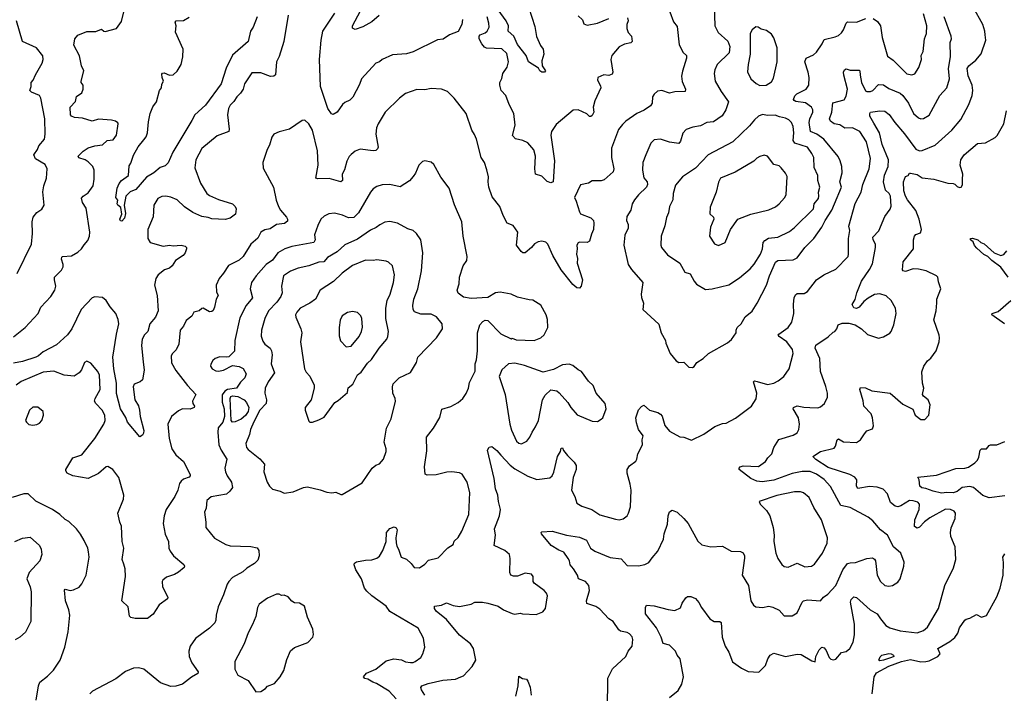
# Model space of a CAD drawing. Extents: x 2056909 to 2160450, y 827444 to 1016825.
# Tile 369 of 501: x 2065543 to 2073182, y 979428 to 984653. Entities that reach past the tile are written whole.
import ezdxf

# ---------------------------------------------------------------- set-up
doc = ezdxf.new("R2010")
doc.units = 0

msp = doc.modelspace()

# ---------------------------------------------------------------- linework, layer by layer
at = {"layer": '0CON10XD'}
for points in [[(2069494.3, 984745), (2069540.2, 984600.2), (2069552.6, 984522.6), (2069583.2, 984453.2), (2069604.1, 984424.1), (2069610, 984385), (2069594, 984335), (2069596.7, 984295), (2069622.5, 984255), (2069613.8, 984246.2), (2069595, 984245.8), (2069579.2, 984255), (2069567, 984277), (2069491.5, 984325), (2069473.6, 984375), (2069405, 984461.1), (2069376.3, 984526.3), (2069333.6, 984565), (2069336.2, 984605), (2069317.5, 984645), (2069178.9, 984835)], [(2070104.4, 979305), (2070105.7, 979545), (2070142.6, 979617.4), (2070245.8, 979715), (2070264.3, 979755), (2070295.5, 979794.5), (2070300, 979845), (2070295, 979866.2), (2070275, 979890.8), (2070255, 979900.6), (2070205, 979910), (2070190.2, 979920.2), (2070147.1, 979985), (2070115, 980006.9), (2070045, 980081.9), (2070012.7, 980102.7), (2069942.9, 980125), (2069940, 980145), (2069962.7, 980225), (2069958.8, 980265), (2069932.9, 980295), (2069877.5, 980315), (2069870.5, 980345), (2069840.5, 980395), (2069812.9, 980425), (2069808.5, 980455), (2069797.9, 980475), (2069765, 980523.5), (2069725, 980538.6), (2069666.2, 980575), (2069591.4, 980665), (2069588.8, 980675), (2069595, 980680), (2069675, 980686.2), (2069784.7, 980654.7), (2069885, 980638.5), (2069939.4, 980615), (2069971.5, 980555), (2070005, 980529.6), (2070125, 980481.5), (2070210.3, 980470.3), (2070255, 980419.2), (2070345, 980418), (2070392.7, 980427.3), (2070425, 980442), (2070449.7, 980480.3), (2070495, 980530), (2070538.6, 980625), (2070542.9, 980665), (2070568.7, 980741.3), (2070573.1, 980805), (2070585, 980836.7), (2070605, 980848.8), (2070645, 980834.2), (2070695.4, 980785.4), (2070730, 980745), (2070805, 980608.8), (2070835, 980580.8), (2070905, 980564.4), (2070995, 980568.6), (2071061.7, 980531.7), (2071135, 980528), (2071155, 980516.7), (2071165.6, 980495.6), (2071167, 980477), (2071147.5, 980345), (2071197.1, 980265), (2071215.8, 980145), (2071235, 980111.2), (2071255, 980100), (2071305, 980094.4), (2071355, 980103.1), (2071387.1, 980097.1), (2071434.3, 980074.3), (2071475, 980030), (2071535, 980028.8), (2071575, 980052.5), (2071613.1, 980135), (2071625, 980145.7), (2071655, 980152.9), (2071755, 980146.7), (2071780, 980175), (2071813.3, 980196.7), (2071875, 980265.6), (2071897.5, 980315), (2071930.4, 980385), (2071965, 980434.4), (2071985, 980441.2), (2072027.1, 980442.9), (2072115, 980474.5), (2072158.8, 980478.8), (2072175, 980468.8), (2072181.4, 980455), (2072195.7, 980345), (2072222, 980295), (2072255, 980263.3), (2072285, 980258.8), (2072315, 980263.8), (2072355, 980290), (2072373, 980317), (2072401.4, 980415), (2072404.3, 980445), (2072380, 980515), (2072322.5, 980565), (2072275, 980654), (2072222.5, 980695), (2072162.5, 980765), (2072125, 980793.3), (2071985, 980870.4), (2071915, 980884.5), (2071832.4, 981032.4), (2071785, 981086.1), (2071725, 981127.5), (2071675, 981147.4), (2071615, 981149.5), (2071535, 981134.3), (2071395, 981080.2), (2071302.2, 981067.8), (2071263.3, 981073.3), (2071216.7, 981095), (2071123.8, 981165), (2071123.8, 981175), (2071133.3, 981185), (2071155, 981191.9), (2071275, 981187.5), (2071328.8, 981225), (2071348, 981255), (2071378, 981285), (2071394.4, 981335.6), (2071433.6, 981396.4), (2071545, 981430), (2071575, 981447.5), (2071588.8, 981475), (2071593.9, 981516.1), (2071585.8, 981565), (2071544.3, 981635), (2071546.2, 981645), (2071575, 981657.8), (2071627.1, 981647.1), (2071673.9, 981646.1), (2071735, 981643.5), (2071755, 981650.6), (2071787.5, 981675), (2071810.8, 981725), (2071810, 981755), (2071796.8, 981806.8), (2071756.9, 981925), (2071750.5, 982025), (2071715.8, 982105), (2071720.3, 982129.7), (2071816.6, 982193.4), (2071855, 982230), (2071867.5, 982235), (2071882.5, 982255), (2071892.9, 982287.1), (2071925, 982300), (2071975, 982299.2), (2072025.9, 982285.9), (2072075, 982256), (2072121.7, 982211.7), (2072205, 982182), (2072245.7, 982194.3), (2072295, 982222), (2072304.5, 982235.5), (2072325.6, 982285), (2072343.6, 982375), (2072337.3, 982415), (2072305, 982474.2), (2072265, 982511.8), (2072215, 982527.5), (2072175, 982522.7), (2072125.7, 982494.3), (2072092.1, 982467.9), (2072055.7, 982424.3), (2072035, 982412.5), (2072015, 982417.5), (2072002, 982445), (2072025, 982482.5), (2072036.9, 982535), (2072074.1, 982625.9), (2072137.1, 982715), (2072159.8, 982760.2), (2072183.5, 982885), (2072181.7, 982911.7), (2072165.5, 982945.5), (2072163.1, 982965), (2072207.3, 983015), (2072254, 983126), (2072296.4, 983183.6), (2072303, 983207), (2072299.5, 983285), (2072288.5, 983305), (2072260.5, 983330.5), (2072243.9, 983395), (2072252, 983448), (2072281.8, 983515), (2072282.4, 983565), (2072233.6, 983683.6), (2072214.2, 983775), (2072169.4, 983849.4), (2072139.2, 983905), (2072137.5, 983925), (2072143.8, 983935), (2072215, 983945.5), (2072255, 983942.2), (2072287.6, 983917.6), (2072332.2, 983855), (2072408.7, 983768.7), (2072495, 983649.2), (2072525, 983635.8), (2072545, 983637.5), (2072645, 983680), (2072773.8, 983796.2), (2072845, 983877.5), (2072906.9, 983995), (2072933.5, 984065), (2072936.8, 984103.2), (2072932.2, 984145), (2072902.6, 984217.4), (2072894.4, 984275), (2072907.5, 984295), (2072962.2, 984337.8), (2073001.3, 984388.7), (2073039.4, 984495), (2073034.4, 984534.4), (2073032.2, 984565), (2073015.7, 984615), (2072940.6, 984750.6)], [(2070930.6, 984765), (2070935.8, 984605), (2070962.3, 984552.3), (2071036.5, 984486.5), (2071052.5, 984445), (2071048.1, 984395), (2070955.5, 984304.5), (2070936.9, 984265), (2070930.6, 984235), (2070940, 984175), (2070985.8, 984095), (2071041.4, 984015), (2071021.9, 983955), (2070992, 983908), (2070925, 983860), (2070875, 983855.5), (2070825, 983829.4), (2070765, 983819.2), (2070715, 983801.2), (2070687.3, 983772.7), (2070670, 983710), (2070657, 983693), (2070585, 983703.1), (2070515, 983727.5), (2070465, 983721.4), (2070439.2, 983695), (2070401.4, 983605), (2070378.1, 983545), (2070374.6, 983485), (2070386.1, 983426.1), (2070410, 983395), (2070414.3, 983375), (2070405.5, 983354.5), (2070343.5, 983295), (2070312.5, 983255), (2070295.6, 983225), (2070285.7, 983175), (2070252.4, 983127.6), (2070250, 983095), (2070262.5, 983065), (2070262.9, 983035), (2070238.9, 982981.1), (2070230.7, 982905), (2070263.1, 982755), (2070290, 982715), (2070378, 982615), (2070365.8, 982525), (2070367.7, 982497.7), (2070383.9, 982453.9), (2070378.8, 982405), (2070500.5, 982290.5), (2070519.2, 982225), (2070553.8, 982165), (2070556.2, 982145), (2070589.2, 982065), (2070635, 982006.7), (2070656.1, 981993.9), (2070695.9, 981995.9), (2070735, 981957.5), (2070763.8, 981956.2)], [(2067625, 984687.5), (2067592.9, 984485), (2067555, 984366.7), (2067534.3, 984325), (2067528.8, 984225), (2067515, 984214.2), (2067488.9, 984211.1), (2067415, 984240.5), (2067345, 984240.8), (2067287.1, 984155), (2067276.7, 984115), (2067255, 984084.3), (2067227.5, 984055), (2067205, 984018.8), (2067175, 983990), (2067163.1, 983965), (2067155.7, 983915), (2067169.2, 983805), (2067166, 983785), (2067075, 983752), (2066955, 983653.3), (2066910.8, 983565), (2066900.6, 983505), (2066944.5, 983385), (2066994.7, 983304.7), (2067015, 983288.5), (2067085, 983257.5), (2067193.8, 983225), (2067213.8, 983205), (2067223.3, 983185), (2067216.2, 983145), (2067176.8, 983113.2), (2067136.8, 983103.2), (2067035, 983107.9), (2067005, 983119.1), (2066955.4, 983125.4), (2066887.3, 983157.3), (2066821, 983201), (2066764.7, 983254.7), (2066715, 983276.7), (2066675.7, 983284.3), (2066645, 983282.5), (2066615, 983266.2), (2066582.5, 983215), (2066579.2, 983125), (2066538, 983025), (2066537.1, 982955), (2066555, 982923.8), (2066655, 982895.6), (2066705, 982903.3), (2066735, 982899.4), (2066795, 982903.8), (2066826.1, 982896.1), (2066837.5, 982885), (2066837.5, 982875), (2066826.7, 982845), (2066811.2, 982825), (2066750.8, 982785), (2066725.7, 982745), (2066705, 982726), (2066667.2, 982712.8), (2066616.2, 982675), (2066599.2, 982645), (2066588, 982595), (2066609.4, 982515), (2066617.5, 982395), (2066597.7, 982345), (2066553.8, 982295), (2066536.7, 982233.3), (2066510.8, 982209.2), (2066492.7, 982175), (2066487.8, 982125), (2066500.5, 981999.5), (2066508.8, 981935), (2066495, 981860), (2066477.5, 981845), (2066430, 981825), (2066422.5, 981805), (2066436, 981705), (2066465, 981657.5), (2066473.8, 981625), (2066478.6, 981575), (2066506.1, 981466.1), (2066504.5, 981445.5), (2066495, 981430), (2066475, 981417.5), (2066380.3, 981530.3), (2066367.1, 981567.1), (2066325.8, 981635), (2066293.2, 981753.2), (2066294.2, 981835), (2066272.4, 981945), (2066266.6, 982036.6), (2066293.2, 982215), (2066311.1, 982295), (2066306.9, 982326.9), (2066290, 982375), (2066245.4, 982425.4), (2066212.9, 982475), (2066185, 982498.5), (2066126.6, 982503.4), (2066105, 982495.7), (2066020, 982405), (2065946.7, 982255), (2065915, 982209.2), (2065829.1, 982130.9), (2065725, 982077.9), (2065688, 982045), (2065667.8, 982035), (2065565, 982002.6), (2065495, 981987.6)], [(2070585.8, 984715), (2070615, 984637.5), (2070645, 984600), (2070659.1, 984459.1), (2070689.3, 984399.3), (2070715.8, 984375), (2070715.5, 984355), (2070684.2, 984254.2), (2070678.1, 984215), (2070682.7, 984172.7), (2070708, 984115), (2070706.7, 984095), (2070625, 984092.5), (2070585, 984082), (2070525, 984103.8), (2070492.3, 984097.7), (2070465, 984076.2), (2070452.5, 984055), (2070450, 984005), (2070438, 983985), (2070388.3, 983951.7), (2070330, 983925), (2070246.2, 983865), (2070220.3, 983839.7), (2070189.7, 983800.3), (2070134.5, 983655.5), (2070133.5, 983585), (2070151.8, 983495), (2070147.4, 983472.6), (2070077.9, 983412.1), (2070055, 983402), (2069985, 983403.3), (2069955, 983384), (2069895, 983372.5), (2069848, 983275), (2069860.8, 983245), (2069885, 983162.5), (2069895, 983146.7), (2069975, 983117.3), (2069994.5, 983095), (2069997.7, 983075), (2069996.1, 983025), (2069979.4, 982990.6), (2069965, 982936), (2069945, 982925.7), (2069885, 982927.1), (2069875, 982922), (2069865.8, 982905), (2069869.2, 982875), (2069862.9, 982835), (2069870.5, 982800.5), (2069868.6, 982765), (2069908.8, 982635), (2069900, 982585), (2069885, 982570), (2069865, 982573.3), (2069835, 982600), (2069744, 982714), (2069680, 982825), (2069641.3, 982911.3), (2069626.2, 982926.2), (2069595, 982935.7), (2069565, 982930.6), (2069537.5, 982915), (2069513.8, 982885), (2069465.5, 982844.5), (2069445.9, 982845.9), (2069432.5, 982855), (2069396.2, 982905), (2069408, 983005), (2069372.5, 983057.5), (2069325.9, 983075.9), (2069293.2, 983133.2), (2069268.8, 983205), (2069208.3, 983278.3), (2069182.9, 983355), (2069177.5, 983395), (2069180.8, 983435), (2069167.3, 983487.3), (2069148, 983545), (2069124, 983585), (2069087.1, 983725), (2069072.4, 983762.4), (2069050.8, 983795), (2069005.7, 983925), (2068913.3, 984045), (2068862.5, 984095), (2068815, 984114), (2068735, 984119.2), (2068685, 984109.4), (2068625, 984110.6), (2068535, 984080), (2068490, 984045), (2068378.6, 983935), (2068325, 983846.2), (2068312.2, 983815), (2068305.6, 983765), (2068323.1, 983665), (2068319.1, 983650.9), (2068305, 983638.6), (2068285, 983634.5), (2068185, 983648.6), (2068146.8, 983633.2), (2068115, 983608), (2068099.3, 983590.7), (2068081.4, 983555), (2068062.1, 983487.9), (2068044.3, 983455), (2068047.8, 983405), (2068035.5, 983394.5), (2067945, 983421.8), (2067855, 983419.2), (2067840, 983425), (2067859.5, 983525), (2067852.3, 983635), (2067814.5, 983795), (2067785, 983845.8), (2067755, 983874), (2067735, 983870), (2067636.2, 983803.8), (2067556.6, 983783.4), (2067515, 983763.8), (2067498.3, 983741.7), (2067480.6, 983679.4), (2067462.5, 983645), (2067428.9, 983545), (2067431.1, 983501.1), (2067513, 983353), (2067533.4, 983253.4), (2067550.6, 983205), (2067566.9, 983175), (2067611.9, 983121.9), (2067620.6, 983105), (2067620, 983090), (2067596.6, 983073.4), (2067535, 983063.6), (2067485, 983031.1), (2067445, 983021.8), (2067413.1, 983005), (2067390.8, 982959.2), (2067337, 982913), (2067277.5, 982815), (2067245, 982787.1), (2067162.6, 982747.4), (2067125, 982686), (2067091.1, 982645), (2067067, 982593), (2067070.9, 982540.9), (2067084, 982515), (2067066.9, 982485), (2067055.6, 982424.4), (2067043, 982397), (2067035, 982390), (2067015, 982388), (2066967.5, 982415), (2066955, 982413.8), (2066935, 982394), (2066895, 982383.8), (2066877.7, 982352.3), (2066835, 982320), (2066815, 982276.2), (2066788.8, 982245), (2066778.6, 982135), (2066757, 982093), (2066728.6, 982065), (2066719.4, 982045), (2066722, 981992), (2066753.3, 981933.3), (2066844.3, 981815), (2066910, 981745), (2066884.5, 981695), (2066886.9, 981675), (2066900, 981655), (2066896.2, 981645), (2066865, 981631.8), (2066805, 981634.5), (2066775, 981620), (2066719.5, 981575), (2066693.5, 981515), (2066701.8, 981405), (2066724.6, 981324.6), (2066755, 981279.2), (2066813.1, 981225), (2066866, 981125), (2066866.2, 981115), (2066856.7, 981105), (2066815, 981088.9), (2066795, 981074.3), (2066783.4, 981056.6), (2066769.6, 981005), (2066745.4, 980954.6), (2066680.5, 980855), (2066663.8, 980805), (2066655.6, 980745), (2066671.7, 980661.7), (2066697.5, 980605), (2066700.8, 980555), (2066710.3, 980530.3), (2066736.2, 980495), (2066817, 980427), (2066821.2, 980415), (2066818.8, 980405), (2066775, 980368), (2066745, 980350), (2066682.2, 980327.8), (2066653, 980307), (2066648, 980295), (2066652, 980255), (2066692, 980175), (2066688.8, 980161.2), (2066624.5, 980115.5), (2066577.9, 980042.1), (2066535, 980008.6), (2066437.9, 980007.9), (2066405.8, 980015), (2066395, 980027.5), (2066385, 980100), (2066336.4, 980146.4), (2066363.8, 980335), (2066361.3, 980395), (2066350.6, 980429.4), (2066338.9, 980465), (2066349.7, 980555), (2066338.9, 980605), (2066333.6, 980725), (2066320, 980755), (2066305.6, 980825), (2066349.5, 980935), (2066351.5, 980965), (2066310.9, 981100.9), (2066265, 981163.3), (2066227.7, 981187.7), (2066213.3, 981185), (2066155, 981132), (2066075, 981094), (2065955, 981115.8), (2065911.2, 981135), (2065901.2, 981155), (2065902, 981165), (2065954.5, 981255.5), (2066025, 981279.2), (2066126.4, 981405), (2066195.6, 981515), (2066205.6, 981545), (2066203.1, 981585)], [(2066058.8, 983191.2), (2066031.1, 983235), (2066022.6, 983267.4), (2066034.2, 983285), (2066075, 983310), (2066111.9, 983365), (2066120, 983415), (2066120.6, 983485), (2066109.4, 983515), (2066075, 983549.2), (2066051.2, 983565), (2066001.1, 983581.1), (2065997.5, 983595), (2066036.6, 983633.4), (2066075, 983658.6), (2066125, 983674.3), (2066185, 983682.9), (2066222.8, 983717.2), (2066269.3, 983720.7), (2066295, 983757.5), (2066306.2, 983845), (2066303.8, 983853.8), (2066287.5, 983865), (2066254.2, 983874.2), (2066155, 983882.5), (2066105, 983865.8), (2066029.4, 983889.4), (2065967.5, 983895), (2065944.2, 983904.2), (2065936.2, 983915), (2065933.8, 983975), (2065975, 984017.5), (2065985, 984056.7), (2066024, 984085), (2066034.4, 984115), (2066035.6, 984145.6), (2066020, 984165), (2066020, 984175), (2066041.2, 984255), (2066023.8, 984295), (2066006.7, 984373.3), (2065964.1, 984455.9), (2065970, 984505), (2065995, 984533.3), (2066065, 984562), (2066135, 984560.8), (2066178.3, 984578.3), (2066195, 984563.8), (2066205, 984562.5), (2066293.3, 984585), (2066331.7, 984638.3), (2066350, 984715)], [(2067385.7, 984675), (2067355, 984596.2), (2067334.2, 984565), (2067315, 984483.3), (2067195, 984378.6), (2067145, 984278), (2067105.9, 984155), (2066985, 983989.4), (2066902.5, 983915), (2066879.1, 983870.9), (2066732.1, 983625), (2066695, 983542.5), (2066670.7, 983519.3), (2066633.8, 983506.2), (2066585, 983465.7), (2066527.7, 983432.3), (2066445, 983336), (2066401.3, 983318.7), (2066367.1, 983282.9), (2066353.8, 983215), (2066365, 983150), (2066355, 983113.3), (2066335, 983090), (2066324.1, 983094.1), (2066320, 983105), (2066336, 983145), (2066327.5, 983195), (2066304.3, 983214.3), (2066300, 983225), (2066303.3, 983253.3), (2066290, 983275), (2066300, 983345), (2066315, 983382.5), (2066333.3, 983405), (2066387.5, 983445), (2066391.7, 983518.3), (2066405, 983540), (2066425, 983602.5), (2066462.8, 983667.2), (2066505, 983720), (2066524.2, 983745), (2066535.6, 983774.4), (2066541.3, 983861.3), (2066555.4, 983924.6), (2066575, 983976.7), (2066603.8, 984015), (2066628, 984105), (2066642, 984125), (2066646.1, 984153.9), (2066660, 984175), (2066647.5, 984205), (2066645, 984230), (2066652, 984238), (2066665, 984240), (2066705, 984223.8), (2066733.6, 984226.4), (2066765, 984253.3), (2066796.9, 984305), (2066810, 984365), (2066812.5, 984425), (2066750.6, 984555), (2066756.9, 984605), (2066750, 984635), (2066756, 984644), (2066815, 984647.5), (2066858.5, 984671.5)], [(2068977.5, 984655), (2068972.5, 984615), (2068945, 984562), (2068877.5, 984535), (2068827.3, 984502.7), (2068784.1, 984495.9), (2068595, 984402.5), (2068545, 984388.6), (2068435, 984379.2), (2068355.8, 984344.2), (2068335, 984326), (2068305, 984316.2), (2068193.8, 984195), (2068179.1, 984150.9), (2068127.4, 984052.6), (2068105, 984030), (2068065, 984011.2), (2068046.2, 983995), (2068005, 983936.2), (2067975, 983918.8), (2067962.3, 983922.3), (2067934.6, 983964.6), (2067878, 984135), (2067868.2, 984345), (2067881.8, 984495), (2067894.5, 984565), (2067986.9, 984703.1)], [(2068332.5, 984685), (2068274.6, 984635.4), (2068205, 984598), (2068145, 984578), (2068125.9, 984585.9), (2068124.5, 984605), (2068188.2, 984721.8)], [(2070257.5, 984667.5), (2070263.8, 984645), (2070254, 984615), (2070253.3, 984585), (2070265, 984552.5), (2070290.8, 984525), (2070293.8, 984485), (2070285, 984472.5), (2070235, 984462.9), (2070195, 984441.9), (2070137.5, 984375), (2070129.2, 984345), (2070144.2, 984245.8), (2070140, 984230), (2070115, 984219.4), (2070075, 984224.2), (2070028.8, 984205), (2070026.2, 984185), (2070049.7, 984139.7), (2070051.4, 984125), (2070005.3, 984024.7), (2069993.5, 983975), (2069996.9, 983935), (2069985, 983910), (2069975, 983901.2), (2069965, 983901.2), (2069942, 983922), (2069875, 983953.8), (2069837.7, 983952.3), (2069705, 983839.2), (2069668.1, 983785), (2069663.8, 983756.2), (2069692.4, 983557.6), (2069682.5, 983395), (2069665, 983387.5), (2069635, 983399.2), (2069595, 983438.6), (2069544.2, 983454.2), (2069539.1, 983495), (2069545.3, 983595), (2069532.8, 983642.8), (2069485, 983698.8), (2069447.1, 983717.1), (2069388.6, 983728.6), (2069367.1, 983755), (2069385.8, 983835), (2069377.5, 983925), (2069341.2, 983995), (2069314.2, 984064.2), (2069278.8, 984105), (2069269.4, 984145), (2069269.2, 984165), (2069284.4, 984195.6), (2069292.5, 984235), (2069324.5, 984285.5), (2069335.5, 984325), (2069321.5, 984391.5), (2069284.3, 984425.7), (2069165, 984431.4), (2069149.4, 984439.4), (2069128, 984465), (2069108.8, 984505), (2069108.8, 984525), (2069115, 984536.2), (2069155, 984550.8), (2069168.6, 984565), (2069184.5, 984595), (2069183.8, 984625), (2069169.3, 984675)], [(2069875, 984682.5), (2069910.7, 984650.7), (2069920.5, 984620.5), (2069945, 984611.2), (2070025, 984626), (2070115, 984662.5)], [(2070280.5, 981050.5), (2070256.7, 981135), (2070256, 981165), (2070275, 981192), (2070322.3, 981227.7), (2070332, 981245), (2070338.8, 981285), (2070376.2, 981355), (2070373.3, 981395), (2070380, 981425), (2070343.4, 981473.4), (2070328, 981525), (2070323.8, 981565), (2070343, 981627), (2070367, 981653), (2070385, 981662.5), (2070430, 981625), (2070495, 981606.7), (2070515, 981592.5), (2070527.7, 981577.7), (2070549.2, 981505), (2070585, 981461.9), (2070665, 981417.1), (2070695, 981414), (2070755, 981391.4), (2070850.9, 981439.1), (2070935, 981498.8), (2070995, 981521.2), (2071025, 981523.8), (2071097.5, 981562.5), (2071221.2, 981655), (2071256.6, 981713.4), (2071263.1, 981755), (2071236.1, 981843.9), (2071245, 981850.8), (2071265, 981847.8), (2071345, 981823.1), (2071395, 981834.3), (2071428.7, 981851.3), (2071471.2, 981885), (2071512.5, 981945), (2071542.9, 982065), (2071540, 982095), (2071495, 982154), (2071434.3, 982195), (2071428.6, 982205), (2071431.4, 982215), (2071505.8, 982265), (2071532.5, 982307.5), (2071550, 982375), (2071546.8, 982446.8), (2071551.8, 982495), (2071561.2, 982518.8), (2071575, 982528.6), (2071630.2, 982529.8), (2071655.4, 982544.6), (2071725, 982634), (2071781.2, 982675), (2071875, 982719.2), (2071969.4, 982815), (2071974.4, 982835), (2071973.3, 982955), (2071982.4, 983017.6), (2071975, 983052.5), (2072025, 983226.7), (2072071.1, 983315), (2072084.4, 983375), (2072134.4, 983495), (2072145, 983577.5), (2072113.5, 983705), (2072061.9, 983785), (2072005, 983814.5), (2071945, 983810.5), (2071905, 983836.6), (2071861.2, 983845), (2071834.2, 983865), (2071825.6, 983885), (2071843.3, 983935), (2071852.8, 984007.2), (2071938.3, 984031.7), (2071955, 984060), (2071964.5, 984115), (2071936.7, 984223.3), (2071935.6, 984245), (2071942.9, 984265), (2071955, 984271.4), (2071985, 984261.4), (2072055, 984262), (2072060.8, 984255), (2072063.3, 984223.3), (2072074.6, 984165), (2072105, 984101.1), (2072115.5, 984095.5), (2072145, 984096.7), (2072160.8, 984105), (2072205, 984150.4), (2072245, 984146.4), (2072285, 984120), (2072373, 984083), (2072395, 984065.7), (2072439.4, 984005), (2072476.5, 983925), (2072515, 983890.5), (2072535, 983883.5), (2072555, 983885.5), (2072598.7, 983911.3), (2072682.9, 984065), (2072735.6, 984125), (2072756.4, 984195), (2072748.6, 984275), (2072764.3, 984365), (2072761.4, 984475), (2072771.2, 984505), (2072770.8, 984525), (2072715, 984676.2)], [(2072165, 984662.5), (2072199.1, 984639.1), (2072221.1, 984605), (2072234.6, 984514.6), (2072275, 984370), (2072318.7, 984338.7), (2072425, 984233.1), (2072465, 984224.5), (2072487.1, 984232.9), (2072518.5, 984281.5), (2072539.4, 984345), (2072537.5, 984375), (2072551.4, 984405), (2072562.7, 984505), (2072577.1, 984545), (2072580, 984605), (2072555, 984698)], [(2065524, 982685), (2065635, 982912.5), (2065641.8, 982995), (2065640.5, 983085), (2065648.1, 983121.9), (2065675, 983156.7), (2065715, 983183.3), (2065732, 983215), (2065722.6, 983317.4), (2065730, 983365), (2065752.2, 983425), (2065756.9, 983495), (2065739.8, 983529.8), (2065666, 983575), (2065652.9, 983605), (2065682, 983645), (2065692.5, 983675), (2065736, 983725), (2065740.6, 983765), (2065737.5, 983885), (2065708, 984045), (2065695.7, 984065), (2065635, 984091.5), (2065620.8, 984105), (2065630.8, 984135), (2065630.8, 984165), (2065647.5, 984185), (2065665, 984225.8), (2065717.5, 984315), (2065724.4, 984345), (2065721.3, 984371.3), (2065672.5, 984435), (2065564, 984485), (2065517.5, 984645)], [(2070763.8, 981956.2), (2070775, 981963.3), (2070797.5, 981995), (2070845, 982026.2), (2070886.2, 982065), (2071035, 982147.5), (2071065, 982171.2), (2071101.2, 982225), (2071101.2, 982245), (2071110, 982265), (2071140, 982295), (2071171.7, 982348.3), (2071225, 982392), (2071265.7, 982455), (2071337.2, 982592.8), (2071360.5, 982665), (2071407, 982773), (2071425, 982784.4), (2071545, 982790.5), (2071574.3, 982805), (2071635.6, 982885), (2071705, 982956.9), (2071766.4, 983043.6), (2071791.5, 983095), (2071844.1, 983175), (2071865, 983225.6), (2071918.4, 983355), (2071905.9, 983395), (2071924.5, 983465), (2071921.1, 983515), (2071908.6, 983558.6), (2071892.2, 983592.2), (2071781.2, 983725), (2071726.4, 983765), (2071678.5, 983785), (2071667.2, 983855), (2071673.8, 983885), (2071696.7, 983935), (2071696.8, 983955), (2071686.2, 983975), (2071638.3, 984008.3), (2071565, 984018.5), (2071551.4, 984025), (2071546.9, 984035), (2071557, 984063), (2071571.2, 984078.8), (2071644.3, 984115), (2071666.2, 984145), (2071667.9, 984205), (2071661.5, 984245), (2071634.3, 984325), (2071645.5, 984354.5), (2071700.7, 984379.3), (2071725, 984400), (2071770, 984465), (2071785, 984498.8), (2071868.8, 984521.2), (2071895, 984531.2), (2071917.9, 984552.1), (2071934.5, 984575.5), (2071955, 984626.7), (2071965, 984636.2), (2072035, 984632.9), (2072108.3, 984661.7)], [(2071285, 984141.9), (2071335, 984144), (2071375, 984171.4), (2071391.2, 984198.8), (2071418.5, 984325), (2071418.6, 984435), (2071395, 984512.5), (2071375, 984541.2), (2071337.9, 984567.9), (2071295, 984578.6), (2071272.5, 984595), (2071255, 984598), (2071225.7, 984574.3), (2071210.8, 984545), (2071211.5, 984385), (2071193.6, 984305), (2071189.7, 984249.7), (2071214.4, 984195), (2071257, 984157), (2071285, 984141.9)], [(2070865, 982559.2), (2070915, 982564.3), (2071045, 982595.6), (2071128.7, 982651.3), (2071210.1, 982719.9), (2071242.3, 982757.7), (2071290.6, 982835), (2071305.5, 982875.5), (2071311.8, 982925), (2071325, 982941.1), (2071351.7, 982958.3), (2071426.2, 982965), (2071515, 983011.1), (2071555, 983040), (2071701.8, 983185), (2071707.8, 983225), (2071740, 983265), (2071743.8, 983285), (2071739.3, 983315), (2071750, 983355), (2071735.9, 983405.9), (2071734.5, 983445), (2071707.4, 983507.4), (2071705, 983583.3), (2071690, 983615), (2071654.1, 983664.1), (2071556.2, 983696.2), (2071543.8, 983715), (2071550, 983775), (2071543.8, 983823.8), (2071530, 983855), (2071510.8, 983875), (2071485, 983889.4), (2071438.7, 983898.7), (2071405, 983912.9), (2071345, 983910.8), (2071305, 983918.6), (2071275, 983904.2), (2071243.7, 983876.3), (2071205, 983829.2), (2071075, 983705.7), (2070885.6, 983605), (2070785, 983501.9), (2070685, 983434), (2070630.7, 983369.3), (2070612.5, 983305), (2070609.4, 983255), (2070585.6, 983205), (2070577.1, 983155), (2070560.7, 983119.3), (2070548.6, 983055), (2070520.8, 982975), (2070517.1, 982905), (2070523.6, 982886.4), (2070569.7, 982829.7), (2070663.6, 982763.6), (2070703.8, 982695), (2070745, 982680.8), (2070775, 982625.7), (2070795, 982602.9), (2070865, 982559.2)], [(2071143, 979623), (2071195, 979596.2), (2071277.7, 979592.3), (2071328.8, 979645), (2071347.5, 979695), (2071365.7, 979724.3), (2071395, 979740), (2071485, 979714.3), (2071575, 979732.9), (2071605, 979729.4), (2071689.3, 979679.3), (2071715, 979673.3), (2071719.2, 979715), (2071745, 979766), (2071766.1, 979786.1), (2071785, 979780), (2071800.3, 979760.3), (2071824.4, 979705), (2071835, 979694.3), (2071855, 979688.6), (2071875.7, 979694.3), (2071920, 979745), (2071955, 979752.5), (2071983.9, 979776.1), (2072009.2, 979825), (2072018.7, 979881.3), (2072020, 979965), (2071990, 980135), (2071994.5, 980155.5), (2072015, 980176), (2072035, 980172), (2072141.5, 980075), (2072195, 980044.5), (2072220.8, 980005), (2072263.3, 979953.3), (2072295, 979936.8), (2072375, 979913.5), (2072505, 979898.1), (2072555, 979915.8), (2072585, 979942), (2072672.5, 980085), (2072719.5, 980265), (2072788.7, 980401.3), (2072807.1, 980465), (2072800.8, 980565), (2072768.1, 980645), (2072763.3, 980675), (2072768.7, 980711.3), (2072800, 980785), (2072802.5, 980825), (2072791.7, 980841.7), (2072765, 980854.2), (2072725, 980855.6), (2072605, 980789.6), (2072562.1, 980757.9), (2072525, 980715.8), (2072505, 980709.2), (2072485, 980723.3), (2072487.5, 980775), (2072520.5, 980855), (2072522.9, 980895), (2072510.7, 980910.7), (2072475, 980922.3), (2072446.4, 980923.6), (2072378.6, 980881.4), (2072355, 980875.6), (2072335, 980878.6), (2072299.3, 980909.3), (2072276.4, 980976.4), (2072241.2, 981011.2), (2072195, 981027.1), (2072135, 981032.7), (2072046.7, 981016.7), (2072035.6, 981035), (2072036.7, 981085), (2072022, 981105), (2071984.2, 981124.2), (2071815, 981180.4), (2071720.7, 981240.7), (2071697.5, 981265), (2071756, 981305), (2071861.5, 981328.5), (2071872.3, 981345), (2071884.5, 981395.5), (2071895, 981401.2), (2071935, 981380), (2072035, 981374.2), (2072065.7, 981394.3), (2072098, 981442), (2072115, 981463.3), (2072160, 981480), (2072166.1, 981503.9), (2072160, 981565), (2072150, 981595), (2072092.9, 981655), (2072087.6, 981697.6), (2072060, 981785), (2072065, 981800), (2072105, 981798), (2072155, 981774.3), (2072297.4, 981757.4), (2072395, 981670), (2072471.7, 981631.7), (2072491.2, 981585), (2072535, 981551.2), (2072565, 981552.5), (2072596.7, 981585), (2072607.5, 981665), (2072592.5, 981705), (2072555, 981732.5), (2072547.5, 981745), (2072558, 981795), (2072546.7, 981835), (2072541.7, 981921.7), (2072556.7, 981965), (2072585, 982007.5), (2072611.7, 982028.3), (2072654.2, 982085), (2072676, 982155), (2072680, 982185), (2072676, 982205), (2072635.8, 982325), (2072652.9, 982395), (2072657.9, 982457.9), (2072659.2, 982485), (2072690, 982565), (2072670.7, 982620.7), (2072666, 982655), (2072656.2, 982665), (2072575, 982704.4), (2072517, 982717), (2072475, 982720.5), (2072415, 982701.1), (2072396.7, 982705), (2072393, 982713), (2072397.1, 982775), (2072477.5, 982875), (2072476.9, 982945), (2072484.2, 982975), (2072495, 982985.6), (2072530.8, 982999.2), (2072540.8, 983025), (2072522.7, 983105), (2072495, 983172.2), (2072430.8, 983255), (2072414.2, 983285), (2072401.8, 983325), (2072400.5, 983395), (2072415, 983436.2), (2072435.7, 983444.3), (2072447.5, 983462.5), (2072455, 983463.3), (2072505, 983453.3), (2072546, 983426), (2072635, 983416.2), (2072744.2, 983384.2), (2072785, 983383.3), (2072798.3, 983378.3), (2072815, 983360), (2072835, 983352.5), (2072846.7, 983353.3), (2072856.7, 983373.3), (2072856.7, 983415), (2072861.2, 983455), (2072840, 983525), (2072846, 983566), (2072870, 983605), (2072975, 983692.9), (2073035, 983698), (2073110.5, 983739.5), (2073125.8, 983754.2), (2073178.8, 983845), (2073198.8, 983945)], [(2070965, 982902.5), (2071016.7, 982925), (2071058, 983025), (2071115, 983106), (2071215, 983144.4), (2071355, 983178.6), (2071407.4, 983202.6), (2071435.4, 983224.6), (2071477.9, 983272.1), (2071488.5, 983295), (2071496.6, 983436.6), (2071485, 983463.8), (2071452, 983505), (2071435, 983520), (2071395, 983530), (2071345, 983595.5), (2071318.3, 983601.7), (2071285, 983591.4), (2071261.7, 983578.3), (2071238.8, 983555), (2071095, 983470.6), (2070980, 983425), (2070965, 983393.3), (2070945.6, 983315), (2070900.3, 983199.7), (2070897.7, 983147.7), (2070925, 983122.5), (2070928.6, 983105), (2070901.9, 983045), (2070893.8, 982975), (2070933.3, 982915), (2070965, 982902.5)], [(2068465, 979386), (2068410.8, 979445), (2068311.2, 979505), (2068283.7, 979513.7), (2068245, 979537.5), (2068221.9, 979541.9), (2068211.2, 979555), (2068233.3, 979585), (2068305.3, 979614.7), (2068385, 979680), (2068445, 979695.4), (2068505, 979686.8), (2068535, 979673.6), (2068575, 979666.5), (2068595, 979666.9), (2068612, 979675), (2068655, 979707.1), (2068671.9, 979735), (2068685.6, 979785), (2068676.9, 979855), (2068633.9, 979933.9), (2068415, 980064), (2068385, 980103.3), (2068275, 980183.8), (2068235, 980221.2), (2068218, 980245), (2068196, 980315), (2068152, 980385), (2068138.8, 980425), (2068141.7, 980438.3), (2068155, 980448.8), (2068225, 980462), (2068275, 980464.4), (2068315, 980477.5), (2068335, 980492), (2068359.2, 980535), (2068386.2, 980605), (2068390, 980675), (2068415, 980706.2), (2068449.3, 980719.3), (2068463, 980713), (2068472.5, 980695), (2068461.2, 980635), (2068463.8, 980595), (2068468.3, 980568.3), (2068482.5, 980545), (2068503.3, 980485), (2068545, 980467.5), (2068580, 980435), (2068603, 980403), (2068645, 980401.2), (2068685, 980430), (2068715, 980461.2), (2068789.7, 980480.3), (2068864.4, 980555.6), (2068905, 980581.2), (2068915, 980607.5), (2068944.3, 980635.7), (2068972.5, 980685), (2069026.7, 980815), (2069034.5, 980985), (2069015.7, 981065), (2068975, 981128.8), (2068955, 981139.2), (2068895, 981145.8), (2068856.8, 981143.2), (2068775, 981122.2), (2068705, 981120), (2068688.3, 981128.3), (2068683.9, 981183.9), (2068701.4, 981308.6), (2068700, 981415), (2068754, 981485), (2068803, 981567), (2068819.1, 981630.9), (2068887.6, 981652.4), (2068945.7, 981684.3), (2068980, 981715), (2069005.9, 981754.1), (2069023.9, 981796.1), (2069032.3, 981837.7), (2069076.1, 981926.1), (2069076.2, 981985), (2069088, 982015), (2069095.8, 982085), (2069095.6, 982224.4), (2069112.5, 982285), (2069135, 982311.2), (2069155, 982322), (2069175, 982318.8), (2069275, 982216.9), (2069355, 982177.5), (2069365, 982182.5), (2069395, 982170), (2069535, 982165.7), (2069585, 982184.4), (2069612.6, 982207.4), (2069639.4, 982265), (2069636.8, 982326.8), (2069626.9, 982365), (2069585, 982438.8), (2069525, 982476.7), (2069495, 982480), (2069405, 982502), (2069355, 982523.8), (2069270.5, 982540.5), (2069235, 982534.3), (2069175, 982498), (2069045, 982489.4), (2068985, 982500), (2068945, 982532.5), (2068936, 982555), (2068951.9, 982605), (2068954.4, 982655.6), (2068984.2, 982745), (2069011.2, 982785), (2069014, 982815), (2068984.4, 982975), (2068972.9, 983085), (2068917.2, 983217.2), (2068875.7, 983345), (2068811.2, 983431.2), (2068755, 983530), (2068735, 983546.7), (2068685, 983557.5), (2068667, 983553), (2068640, 983525), (2068615, 983462.5), (2068595, 983437.5), (2068566.8, 983403.2), (2068495, 983357.5), (2068415, 983374.3), (2068355, 983371.4), (2068315, 983360), (2068285, 983340.8), (2068263.6, 983316.4), (2068171.1, 983155), (2068135, 983118.1), (2068095, 983115.6), (2068048, 983138), (2067985, 983151.4), (2067941.7, 983148.3), (2067905, 983128), (2067880, 983105), (2067855, 983056.7), (2067831.5, 982985), (2067835.5, 982945), (2067825, 982925.7), (2067655, 982892.5), (2067601.2, 982875), (2067545.7, 982845), (2067505, 982786.7), (2067455.3, 982754.7), (2067376.7, 982665), (2067341.4, 982615), (2067330, 982565), (2067348.6, 982495), (2067300.6, 982435), (2067250.5, 982339.5), (2067213.3, 982165), (2067208.5, 982081.5), (2067165, 982039.2), (2067145, 982034.4), (2067095, 982036.9), (2067060, 982025), (2067040.7, 982009.3), (2067025, 981980), (2067024, 981965), (2067036.2, 981945), (2067065, 981930), (2067085, 981926.9), (2067125, 981935.4), (2067195, 981970), (2067245, 981963.5), (2067278, 981948), (2067300, 981905), (2067289.2, 981875), (2067257.4, 981842.6), (2067225, 981796), (2067155, 981785.8), (2067135, 981772.9), (2067115, 981744), (2067115, 981687.5), (2067130, 981635), (2067131.4, 981575), (2067119.1, 981530.9), (2067082.4, 981487.6), (2067079.4, 981455), (2067088.5, 981355), (2067105.6, 981315), (2067150, 981245), (2067135.6, 981175), (2067138.5, 981145), (2067151.5, 981115), (2067186.5, 981065), (2067194.3, 981025.7), (2067174.4, 980995), (2067148.1, 980971.9), (2067027.6, 980952.4), (2066994.3, 980925), (2066988.6, 980865), (2066976.8, 980833.2), (2066987.8, 980755), (2066986.9, 980715), (2067055, 980631.4), (2067141.4, 980581.4), (2067175, 980573.3), (2067335.7, 980565.7), (2067385, 980556.2), (2067397.5, 980535), (2067400, 980495), (2067389.4, 980460.6), (2067365.8, 980435), (2067305, 980399.2), (2067275, 980370.8), (2067195, 980326), (2067166.2, 980295), (2067152, 980275), (2067125, 980193.3), (2067081.9, 980098.1), (2067067.1, 980035), (2067065.6, 979995), (2067057.1, 979975), (2067015, 979934.3), (2066905.8, 979854.2), (2066866.2, 979795), (2066856.2, 979755), (2066857.5, 979715), (2066879.4, 979665), (2066927.1, 979595), (2066925, 979582), (2066875, 979554.4), (2066805, 979499.6), (2066755.7, 979484.3), (2066715, 979482.3), (2066635, 979510.6), (2066505, 979614.7), (2066465, 979626.1), (2066425, 979622.1), (2066363.4, 979596.6), (2066289.3, 979540.7), (2066107.5, 979445), (2066086.9, 979425)], [(2065495, 982192.5), (2065585, 982265.8), (2065686, 982375), (2065707.7, 982422.3), (2065785, 982506.2), (2065816.9, 982555), (2065822.9, 982585), (2065811.9, 982635), (2065814.3, 982655), (2065868.6, 982711.4), (2065881.5, 982735), (2065880.9, 982755), (2065866.5, 982795), (2065868.9, 982811.1), (2065875, 982816.9), (2065945, 982822.2), (2065995, 982849.5), (2066023.3, 982875), (2066042.1, 982907.9), (2066070.9, 982939.1), (2066085.5, 982975), (2066087.9, 983005), (2066058.8, 983191.2)], [(2068035, 980970), (2068045, 980971.2), (2068199.5, 981060.5), (2068276.7, 981175), (2068305, 981198.8), (2068335, 981207.5), (2068366.2, 981245), (2068386.2, 981305), (2068386.2, 981325), (2068370, 981375), (2068388.6, 981485), (2068425, 981557.5), (2068458.6, 981695), (2068457.1, 981715), (2068438.6, 981755), (2068435.6, 981805), (2068441.1, 981828.9), (2068485.9, 981874.1), (2068575, 981917.5), (2068622, 981995), (2068632, 982035), (2068778, 982185), (2068822.5, 982255), (2068822, 982295), (2068777.2, 982347.2), (2068735, 982368.5), (2068655, 982367.8), (2068605, 982388), (2068595.5, 982405.5), (2068592.1, 982435), (2068600.4, 982485), (2068632.2, 982565), (2068660, 982705), (2068670, 982845), (2068656, 982945), (2068622, 982995), (2068596.6, 983016.6), (2068555, 983030.8), (2068475, 983074.3), (2068415, 983088.6), (2068375, 983081.4), (2068337.2, 983062.8), (2068309.8, 983040.2), (2068265, 983020), (2068165, 982950.5), (2068065, 982906.5), (2068005, 982853.5), (2067931, 982809), (2067902, 982775), (2067865, 982771.1), (2067785, 982744.5), (2067703.1, 982726.9), (2067645, 982702.7), (2067590, 982665), (2067575.5, 982585.5), (2067579.2, 982535), (2067568.1, 982505), (2067539, 982461), (2067473.6, 982395), (2067445, 982336), (2067418.5, 982245), (2067417.4, 982197.4), (2067429.4, 982159.4), (2067445, 982135.8), (2067485, 982104.3), (2067497.9, 982085), (2067502.4, 982052.4), (2067493.2, 981985), (2067520, 981915), (2067469.6, 981845), (2067446.2, 981795), (2067443.9, 981756.1), (2067456.7, 981703.3), (2067455.7, 981675), (2067407.3, 981625), (2067360.3, 981535), (2067332.5, 981475), (2067325.7, 981435), (2067297.5, 981365), (2067302.5, 981335), (2067315, 981318), (2067405, 981246), (2067441.2, 981205), (2067436, 981145), (2067462.5, 981065), (2067481.2, 981035), (2067505, 981012), (2067565, 980996), (2067595, 980981.2), (2067665, 980991.2), (2067744.2, 981025.8), (2067775, 981028.8), (2067875, 981006), (2067925, 980987.5), (2067965, 980983.3), (2067995, 980987.5), (2068035, 980970)], [(2073212.4, 982655), (2073155, 982734.7), (2073085, 982784.7), (2073055, 982815.5), (2073022.2, 982832.3), (2072970, 982880), (2072951.4, 982901.4), (2072939.8, 982929.8), (2072920, 982945), (2072918.8, 982955), (2072935, 982958.2), (2072975.5, 982945.5), (2073000, 982925), (2073025, 982914), (2073103.4, 982843.4), (2073155, 982824.4), (2073178.3, 982831.7), (2073200.8, 982859.2)], [(2067815, 981532.5), (2067865, 981548.8), (2067905, 981570), (2067988.8, 981685), (2068015, 981700), (2068085, 981761.2), (2068091.5, 981798.5), (2068127.8, 981825), (2068165, 981897.5), (2068191.6, 981918.4), (2068240.7, 981989.3), (2068272.9, 982017.1), (2068332.5, 982105), (2068390.6, 982175), (2068399.5, 982195), (2068403.8, 982235), (2068383.1, 982335), (2068383.9, 982416.1), (2068393.3, 982475), (2068416.7, 982525), (2068443.1, 982615), (2068450.6, 982675), (2068434.2, 982744.2), (2068405, 982771.2), (2068385, 982780), (2068315, 982790), (2068285, 982784.2), (2068225, 982786.7), (2068125, 982745.6), (2068045, 982687.1), (2067977.6, 982622.4), (2067875.4, 982554.6), (2067838.6, 982485), (2067795, 982453.3), (2067718, 982415), (2067692.5, 982385), (2067683.8, 982365), (2067685.9, 982345.9), (2067724.2, 982255), (2067730.8, 982225), (2067722.2, 982155), (2067753.3, 981945), (2067765, 981918), (2067795, 981888.8), (2067828.3, 981818.3), (2067828.8, 981795), (2067804.3, 981705.7), (2067758.8, 981645), (2067758.8, 981625), (2067785, 981540), (2067795, 981532.5), (2067815, 981532.5)], [(2073184.7, 982294.7), (2073086.2, 982365), (2073087.5, 982375), (2073135, 982389.2), (2073232.5, 982475)], [(2068075, 982116.2), (2068115, 982122), (2068177.1, 982195), (2068195.8, 982235), (2068202.7, 982267.3), (2068198.6, 982335), (2068190, 982355), (2068165, 982381.2), (2068125, 982390), (2068085, 982382.5), (2068044, 982355), (2068028.8, 982321.2), (2068020.8, 982265), (2068021.2, 982201.2), (2068032.7, 982162.7), (2068075, 982116.2)], [(2066203.1, 981585), (2066182.5, 981625), (2066134, 981675), (2066124.2, 981695), (2066127.5, 981715), (2066166.5, 981785), (2066163.3, 981895), (2066149.4, 981925), (2066095, 981990), (2066065, 982003.8), (2066046, 981994), (2066022.4, 981937.6), (2066005.5, 981914.5), (2065965, 981888.8), (2065887, 981897), (2065807, 981927), (2065725, 981918.1), (2065554, 981846), (2065515, 981818.9)], [(2069435, 981362.5), (2069478, 981385), (2069501.2, 981415), (2069518, 981455), (2069545.5, 981494.5), (2069566.9, 981545), (2069599.2, 981705), (2069619.7, 981740.3), (2069665, 981783.3), (2069710, 981775), (2069729.5, 981759.5), (2069796.7, 981685), (2069820, 981645), (2069867.7, 981587.7), (2069985, 981538.8), (2070025, 981536.7), (2070055, 981553.8), (2070066, 981565), (2070092, 981635), (2070085, 981676.7), (2070015.9, 981755.9), (2069992.5, 981815), (2069955, 981850), (2069903, 981923), (2069876.4, 981936.4), (2069835, 981970), (2069805, 981980), (2069755, 981976.9), (2069685, 981940), (2069605, 981918), (2069460.6, 981970.6), (2069385, 981988.6), (2069335, 981982.5), (2069283.1, 981936.9), (2069263.3, 981885), (2069309.2, 981745), (2069345.5, 981515), (2069358.6, 981468.6), (2069398.6, 981385), (2069415, 981369.2), (2069435, 981362.5)], [(2067195, 981532.2), (2067183.1, 981545), (2067176.4, 981713.6), (2067180.7, 981729.3), (2067194.2, 981735.8), (2067235, 981731.3), (2067285.2, 981705.2), (2067303.5, 981685), (2067319.5, 981645), (2067314.5, 981615), (2067295, 981581.9), (2067261.4, 981555), (2067215, 981533.9), (2067195, 981532.2)], [(2065645, 981508), (2065675, 981514), (2065695.6, 981524.4), (2065716, 981545), (2065728, 981585), (2065726, 981615), (2065685, 981648.8), (2065645, 981648.8), (2065619.2, 981625), (2065588.9, 981545), (2065595, 981530), (2065615, 981514), (2065645, 981508)], [(2073185, 980961.2), (2073065, 980944.4), (2073015, 980962.2), (2072943.3, 981023.3), (2072915, 981033.1), (2072856.3, 981023.7), (2072815, 980993.3), (2072785, 980982.5), (2072735, 980986.2), (2072695, 980979.6), (2072631.2, 980995), (2072572.9, 981017.1), (2072542.9, 981022.9), (2072527.5, 981035), (2072522.5, 981085), (2072510, 981105), (2072655, 981121.4), (2072805, 981173.1), (2072875, 981174), (2072905, 981181.8), (2072954.4, 981215), (2072973.4, 981236.6), (2072985, 981260), (2072995, 981313.3), (2073005, 981324.2), (2073045, 981324.3), (2073065, 981350), (2073075, 981354.2), (2073125, 981356.2), (2073185, 981382.5)], [(2068685, 979414.6), (2068660, 979455), (2068656.4, 979473.6), (2068663.3, 979485), (2068712.5, 979505), (2068825, 979530.6), (2068925, 979538.6), (2068966.7, 979555), (2068986, 979565), (2069053.8, 979635), (2069081.2, 979685), (2069063.8, 979775), (2069041.7, 979811.7), (2068955, 979878.8), (2068855, 980000), (2068773.3, 980065), (2068761.2, 980085), (2068762.5, 980105), (2068815, 980112), (2068855, 980130), (2068905, 980110.5), (2068955, 980102.1), (2069045, 980120.8), (2069075, 980135.8), (2069133.9, 980133.9), (2069175, 980128), (2069253.9, 980103.9), (2069297.5, 980075), (2069365, 980046), (2069385, 980042), (2069425, 980049.2), (2069445, 980044), (2069550.7, 980039.3), (2069600.7, 980059.3), (2069621.2, 980085), (2069638.8, 980185), (2069630, 980205), (2069611.2, 980225), (2069535, 980282.5), (2069526.7, 980295), (2069526.2, 980335), (2069515, 980351.2), (2069465, 980361.2), (2069405, 980337.5), (2069375, 980336), (2069354.3, 980344.3), (2069345.7, 980365.7), (2069348.1, 980475), (2069342, 980505), (2069306.6, 980536.6), (2069224, 980575), (2069235.6, 980655.6), (2069226.5, 980705), (2069266, 980804), (2069274.5, 980855), (2069256.5, 980915), (2069253.3, 980965), (2069233.4, 981013.4), (2069223.3, 981095), (2069172, 981315), (2069185, 981336.7), (2069205, 981343.3), (2069245, 981312), (2069275.9, 981275.9), (2069348.8, 981198.8), (2069385, 981169.4), (2069485, 981111.9), (2069555, 981085.8), (2069655, 981100.8), (2069674, 981115), (2069687, 981143), (2069715.4, 981264.6), (2069738.8, 981305), (2069745, 981330), (2069755, 981332.5), (2069762.5, 981312.5), (2069792.1, 981272.1), (2069845, 981220), (2069860, 981195), (2069860.6, 981165), (2069837, 981103), (2069824.4, 981005), (2069850, 980955), (2069865, 980902.5), (2069905, 980878.8), (2069982.7, 980852.7), (2070045, 980811.9), (2070165, 980778), (2070195, 980774), (2070225, 980782), (2070256, 980805), (2070267.1, 980825), (2070282.5, 980875), (2070286, 981005), (2070280.5, 981050.5)], [(2065672, 979375), (2065688, 979485), (2065698.8, 979515), (2065759.5, 979560.5), (2065805, 979606.7), (2065856.2, 979685), (2065894.1, 979785.9), (2065919.2, 979905), (2065931.4, 980035), (2065924.4, 980075), (2065897.5, 980145), (2065891.2, 980228.8), (2065895, 980235.8), (2065935, 980226.9), (2065959.7, 980230.3), (2066005, 980252), (2066025, 980276.7), (2066059.2, 980345), (2066080.8, 980485), (2066077.5, 980525), (2066070.8, 980555), (2066044.3, 980614.3), (2066015, 980663.3), (2065985, 980703.8), (2065925, 980761.2), (2065895, 980776.2), (2065855.6, 980815.6), (2065796.7, 980855), (2065668.3, 980918.3), (2065607.5, 980975), (2065575, 980975.8), (2065485, 980948)], [(2071505, 980407.1), (2071575, 980438.1), (2071635, 980410), (2071685, 980414.4), (2071710.5, 980429.5), (2071772.5, 980515), (2071807.3, 980592.7), (2071811.2, 980635), (2071764.3, 980775), (2071705, 980870), (2071666.8, 980946.8), (2071625, 980983.1), (2071600.5, 980990.5), (2071555, 980990.9), (2071417.2, 980962.8), (2071280, 980915), (2071287.5, 980895), (2071336.4, 980846.4), (2071363.9, 980803.9), (2071388, 980715), (2071397.1, 980655), (2071394.4, 980605), (2071410.6, 980515), (2071424.2, 980475), (2071455, 980426.2), (2071475, 980412.5), (2071505, 980407.1)], [(2065505, 980605.8), (2065565, 980631.4), (2065625, 980638.6), (2065695.8, 980575), (2065708.8, 980545), (2065713.8, 980505), (2065698.8, 980455), (2065616, 980365), (2065599.2, 980315), (2065624.2, 980255), (2065632.5, 980215), (2065630.6, 979985), (2065586.8, 979903.2), (2065545, 979864), (2065506.7, 979843.3)], [(2072156.2, 979425), (2072173.1, 979555), (2072191.7, 979588.3), (2072285, 979638.4), (2072385, 979673.9), (2072455, 979690), (2072535, 979672.9), (2072574.4, 979675.6), (2072598.7, 979681.3), (2072665, 979714.3), (2072683.3, 979735), (2072667.5, 979775), (2072760.2, 979829.8), (2072799.2, 979860.8), (2072820.6, 979895), (2072835.6, 979935), (2072875, 979995.8), (2072885, 980004.2), (2072915, 980010), (2072965, 980040), (2073005, 980020), (2073045, 980032.5), (2073125, 980177.5), (2073149.2, 980245), (2073174, 980345), (2073176.4, 980443.6), (2073170, 980485), (2073185, 980510)], [(2067375, 979440), (2067415, 979442.5), (2067450, 979465), (2067465, 979482.5), (2067520, 979505), (2067563, 979557), (2067593.6, 979606.4), (2067615, 979690), (2067645, 979757.5), (2067675, 979782.5), (2067778.3, 979821.7), (2067816.1, 979863.9), (2067822.5, 979885), (2067816.7, 979925), (2067775, 980020), (2067752.5, 980105), (2067715, 980126.7), (2067675, 980130), (2067653.6, 980143.6), (2067625, 980177.5), (2067595, 980190), (2067575, 980187.5), (2067555, 980196.7), (2067535, 980196.7), (2067465, 980166.2), (2067399.7, 980120.3), (2067387.5, 980095), (2067374.2, 980025), (2067349.1, 979960.9), (2067315, 979897.5), (2067285, 979812.5), (2067211.2, 979675), (2067211.2, 979615), (2067235, 979570), (2067315, 979527.5), (2067375, 979440)], [(2070583.3, 979395), (2070651.2, 979448.8), (2070679.7, 979500.3), (2070692.9, 979555), (2070668.1, 979695), (2070644.6, 979724.6), (2070630.6, 979755), (2070585, 979802), (2070534.2, 979815), (2070520, 979865), (2070482.7, 979935), (2070398.8, 980045), (2070398.8, 980095), (2070405, 980112.5), (2070465, 980106.9), (2070575, 980077.5), (2070625, 980071.4), (2070669.5, 980090.5), (2070681.7, 980128.3), (2070710, 980170), (2070725, 980180), (2070749.3, 980179.3), (2070785, 980162.5), (2070813, 980133), (2070832, 980095), (2070896.7, 980005), (2070930, 979985), (2070975, 979986.2), (2070985, 979977.5), (2070994, 979865), (2071015.6, 979795), (2071045, 979747.5), (2071073.2, 979673.2), (2071143, 979623)], [(2072215, 979680), (2072207.5, 979685), (2072217.7, 979712.3), (2072232.5, 979725), (2072285, 979737.5), (2072305, 979735.7), (2072321.2, 979725), (2072323.8, 979715), (2072306.2, 979705), (2072245, 979684.4), (2072215, 979680)], [(2069391.2, 979405), (2069409.2, 979485), (2069415, 979560), (2069445, 979542.5), (2069475, 979537.5), (2069485, 979523.3), (2069503.3, 979475), (2069510.9, 979415)]]:
    msp.add_lwpolyline(points, dxfattribs=at)

doc.saveas('drawing.dxf')
